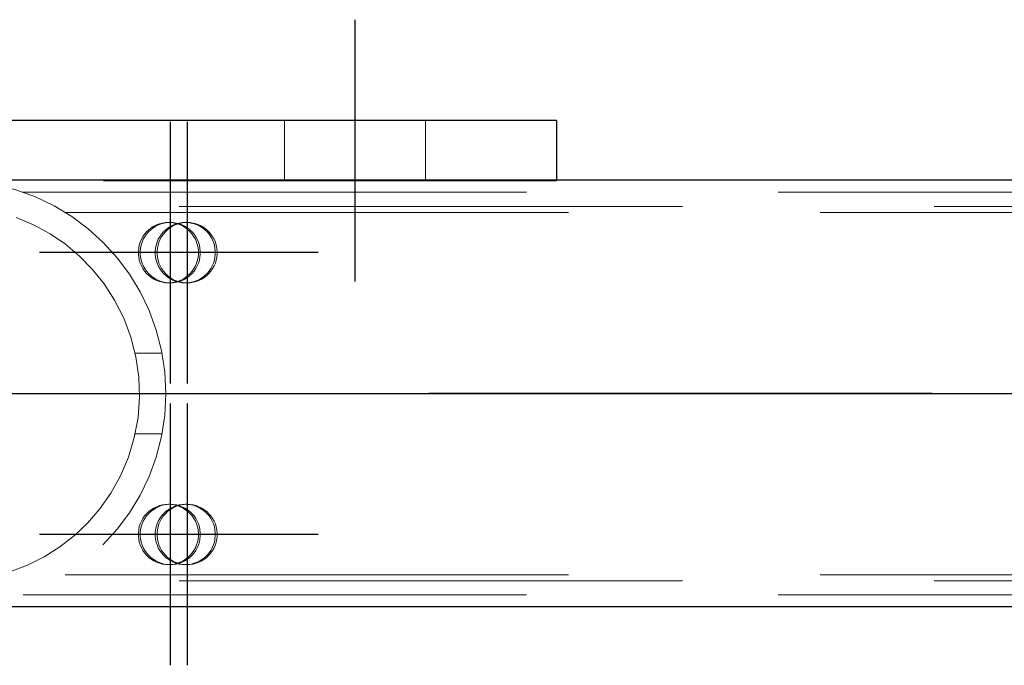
# Model space of a CAD drawing. Header units: millimetres. Extents: x -851 to 2, y 9346 to 10016.
# Tile 429 of 505: x -284.16 to -279.27, y 9579.48 to 9582.69. Entities that reach past the tile are written whole.
import ezdxf

# ---------------------------------------------------------------- set-up
doc = ezdxf.new("R2010")
doc.units = ezdxf.units.MM
doc.header["$LTSCALE"] = 10
doc.linetypes.add('HIDDEN', pattern=[0.375, 0.25, -0.125])
doc.linetypes.add('MITTE', pattern=[2, 1.25, -0.25, 0.25, -0.25])
for name, color, linetype, lineweight in [('PS_Hidden', 2, 'HIDDEN', 9), ('PS_Shape', 161, 'Continuous', 30), ('PS_SOLID', 7, 'Continuous', 30)]:
    doc.layers.add(name, color=color, linetype=linetype, lineweight=lineweight)
doc.layers.add('PS_Mid', color=5, linetype='MITTE')

# ---------------------------------------------------------------- blocks, each defined once
blk = doc.blocks.new('*X865')
at = {"layer": 'PS_Hidden', "color": 2, "linetype": 'HIDDEN'}
for p, q in [((-282.8424, 9582.1856), (-282.8424, 9581.8856)), ((-282.1424, 9582.1856), (-282.1424, 9581.8856)), ((-287.4924, 9581.8856), (-281.4924, 9581.8856)), ((-281.4924, 9581.8884), (-281.4924, 9581.8856)), ((-284.1408, 9581.8284), (-274.7924, 9581.8284)), ((-187.1157, 9581.7584), (-423.9557, 9581.7584)), ((-283.9324, 9581.7284), (-274.7924, 9581.7284)), ((-284.0889, 9581.6663), (-284.1752, 9581.7026)), ((-284.0072, 9581.6217), (-284.0889, 9581.6663)), ((-283.5047, 9581.6515), (-283.4919, 9581.6595)), ((-283.4826, 9581.6595), (-283.4954, 9581.6515)), ((-283.4919, 9581.6595), (-283.4783, 9581.6662)), ((-283.469, 9581.6662), (-283.4826, 9581.6595)), ((-283.4783, 9581.6662), (-283.4641, 9581.6715)), ((-283.4548, 9581.6715), (-283.469, 9581.6662)), ((-283.4641, 9581.6715), (-283.4495, 9581.6753)), ((-283.4402, 9581.6753), (-283.4548, 9581.6715)), ((-283.4495, 9581.6753), (-283.4345, 9581.6776)), ((-283.4252, 9581.6776), (-283.4402, 9581.6753)), ((-283.4345, 9581.6776), (-283.4194, 9581.6784)), ((-283.4101, 9581.6784), (-283.4252, 9581.6776)), ((-283.421, 9581.6515), (-283.4081, 9581.6595)), ((-283.4194, 9581.6784), (-283.4043, 9581.6776)), ((-283.4194, 9581.6784), (-283.4101, 9581.6784)), ((-283.3988, 9581.6595), (-283.4117, 9581.6515)), ((-283.395, 9581.6776), (-283.4101, 9581.6784)), ((-283.4081, 9581.6595), (-283.3946, 9581.6662)), ((-283.4043, 9581.6776), (-283.3894, 9581.6753)), ((-283.3853, 9581.6662), (-283.3988, 9581.6595)), ((-283.38, 9581.6753), (-283.395, 9581.6776)), ((-283.3946, 9581.6662), (-283.3804, 9581.6715)), ((-283.3894, 9581.6753), (-283.3747, 9581.6715)), ((-283.3711, 9581.6715), (-283.3853, 9581.6662)), ((-283.3804, 9581.6715), (-283.3657, 9581.6753)), ((-283.3654, 9581.6715), (-283.38, 9581.6753)), ((-283.3747, 9581.6715), (-283.3605, 9581.6662)), ((-283.3564, 9581.6753), (-283.3711, 9581.6715)), ((-283.3657, 9581.6753), (-283.3508, 9581.6776)), ((-283.3512, 9581.6662), (-283.3654, 9581.6715)), ((-283.3605, 9581.6662), (-283.3469, 9581.6595)), ((-283.3415, 9581.6776), (-283.3564, 9581.6753)), ((-283.3376, 9581.6595), (-283.3512, 9581.6662)), ((-283.3508, 9581.6776), (-283.3357, 9581.6784)), ((-283.3469, 9581.6595), (-283.3341, 9581.6515)), ((-283.3264, 9581.6784), (-283.3415, 9581.6776)), ((-283.3248, 9581.6515), (-283.3376, 9581.6595)), ((-283.3357, 9581.6784), (-283.3206, 9581.6776)), ((-283.3357, 9581.6784), (-283.3264, 9581.6784)), ((-283.3113, 9581.6776), (-283.3264, 9581.6784)), ((-283.3206, 9581.6776), (-283.3056, 9581.6753)), ((-283.2963, 9581.6753), (-283.3113, 9581.6776)), ((-283.3056, 9581.6753), (-283.291, 9581.6715)), ((-283.2817, 9581.6715), (-283.2963, 9581.6753)), ((-283.291, 9581.6715), (-283.2768, 9581.6662)), ((-283.2675, 9581.6662), (-283.2817, 9581.6715)), ((-283.2768, 9581.6662), (-283.2632, 9581.6595)), ((-283.2539, 9581.6595), (-283.2675, 9581.6662)), ((-283.2632, 9581.6595), (-283.2504, 9581.6515)), ((-283.241, 9581.6515), (-283.2539, 9581.6595)), ((-283.9311, 9581.5698), (-284.0072, 9581.6217)), ((-283.5535, 9581.5945), (-283.5462, 9581.6077)), ((-283.5462, 9581.6077), (-283.5375, 9581.6202)), ((-283.5369, 9581.6077), (-283.5442, 9581.5945)), ((-283.5375, 9581.6202), (-283.5277, 9581.6317)), ((-283.5282, 9581.6202), (-283.5369, 9581.6077)), ((-283.5184, 9581.6317), (-283.5282, 9581.6202)), ((-283.5277, 9581.6317), (-283.5167, 9581.6422)), ((-283.5074, 9581.6422), (-283.5184, 9581.6317)), ((-283.5167, 9581.6422), (-283.5047, 9581.6515)), ((-283.4954, 9581.6515), (-283.5074, 9581.6422)), ((-283.4698, 9581.5945), (-283.4624, 9581.6077)), ((-283.4624, 9581.6077), (-283.4538, 9581.6202)), ((-283.4531, 9581.6077), (-283.4605, 9581.5945)), ((-283.4538, 9581.6202), (-283.4439, 9581.6317)), ((-283.4445, 9581.6202), (-283.4531, 9581.6077)), ((-283.4346, 9581.6317), (-283.4445, 9581.6202)), ((-283.4439, 9581.6317), (-283.433, 9581.6422)), ((-283.4236, 9581.6422), (-283.4346, 9581.6317)), ((-283.433, 9581.6422), (-283.421, 9581.6515)), ((-283.4117, 9581.6515), (-283.4236, 9581.6422)), ((-283.3341, 9581.6515), (-283.3221, 9581.6422)), ((-283.3128, 9581.6422), (-283.3248, 9581.6515)), ((-283.3221, 9581.6422), (-283.3112, 9581.6317)), ((-283.3019, 9581.6317), (-283.3128, 9581.6422)), ((-283.3112, 9581.6317), (-283.3013, 9581.6202)), ((-283.292, 9581.6202), (-283.3019, 9581.6317)), ((-283.3013, 9581.6202), (-283.2927, 9581.6077)), ((-283.2927, 9581.6077), (-283.2853, 9581.5945)), ((-283.2834, 9581.6077), (-283.292, 9581.6202)), ((-283.276, 9581.5945), (-283.2834, 9581.6077)), ((-283.2504, 9581.6515), (-283.2384, 9581.6422)), ((-283.2291, 9581.6422), (-283.241, 9581.6515)), ((-283.2384, 9581.6422), (-283.2274, 9581.6317)), ((-283.2181, 9581.6317), (-283.2291, 9581.6422)), ((-283.2274, 9581.6317), (-283.2176, 9581.6202)), ((-283.2083, 9581.6202), (-283.2181, 9581.6317)), ((-283.2176, 9581.6202), (-283.2089, 9581.6077)), ((-283.2089, 9581.6077), (-283.2016, 9581.5945)), ((-283.1996, 9581.6077), (-283.2083, 9581.6202)), ((-283.1923, 9581.5945), (-283.1996, 9581.6077)), ((-283.8614, 9581.5116), (-283.9311, 9581.5698)), ((-283.567, 9581.5511), (-283.564, 9581.566)), ((-283.564, 9581.566), (-283.5595, 9581.5805)), ((-283.5595, 9581.5805), (-283.5535, 9581.5945)), ((-283.5547, 9581.566), (-283.5577, 9581.5511)), ((-283.5502, 9581.5805), (-283.5547, 9581.566)), ((-283.5442, 9581.5945), (-283.5502, 9581.5805)), ((-283.4833, 9581.5511), (-283.4803, 9581.566)), ((-283.4803, 9581.566), (-283.4757, 9581.5805)), ((-283.4757, 9581.5805), (-283.4698, 9581.5945)), ((-283.4709, 9581.566), (-283.474, 9581.5511)), ((-283.4664, 9581.5805), (-283.4709, 9581.566)), ((-283.4605, 9581.5945), (-283.4664, 9581.5805)), ((-283.2853, 9581.5945), (-283.2794, 9581.5805)), ((-283.2794, 9581.5805), (-283.2748, 9581.566)), ((-283.2701, 9581.5805), (-283.276, 9581.5945)), ((-283.2748, 9581.566), (-283.2718, 9581.5511)), ((-283.2655, 9581.566), (-283.2701, 9581.5805)), ((-283.2625, 9581.5511), (-283.2655, 9581.566)), ((-283.2016, 9581.5945), (-283.1956, 9581.5805)), ((-283.1956, 9581.5805), (-283.1911, 9581.566)), ((-283.1863, 9581.5805), (-283.1923, 9581.5945)), ((-283.1911, 9581.566), (-283.188, 9581.5511)), ((-283.1818, 9581.566), (-283.1863, 9581.5805)), ((-283.1787, 9581.5511), (-283.1818, 9581.566)), ((-283.7981, 9581.447), (-283.8614, 9581.5116)), ((-283.5686, 9581.536), (-283.567, 9581.5511)), ((-283.5686, 9581.5208), (-283.5686, 9581.536)), ((-283.567, 9581.5057), (-283.5686, 9581.5208)), ((-283.5577, 9581.5511), (-283.5593, 9581.536)), ((-283.5593, 9581.536), (-283.5593, 9581.5208)), ((-283.5593, 9581.5208), (-283.5577, 9581.5057)), ((-283.4848, 9581.536), (-283.4833, 9581.5511)), ((-283.4848, 9581.5208), (-283.4848, 9581.536)), ((-283.4833, 9581.5057), (-283.4848, 9581.5208)), ((-283.474, 9581.5511), (-283.4755, 9581.536)), ((-283.4755, 9581.536), (-283.4755, 9581.5208)), ((-283.4755, 9581.5208), (-283.474, 9581.5057)), ((-283.2718, 9581.5511), (-283.2703, 9581.536)), ((-283.2703, 9581.5208), (-283.2718, 9581.5057)), ((-283.2703, 9581.536), (-283.2703, 9581.5208)), ((-283.261, 9581.536), (-283.2625, 9581.5511)), ((-283.2625, 9581.5057), (-283.261, 9581.5208)), ((-283.261, 9581.5208), (-283.261, 9581.536)), ((-283.188, 9581.5511), (-283.1865, 9581.536)), ((-283.1865, 9581.5208), (-283.188, 9581.5057)), ((-283.1865, 9581.536), (-283.1865, 9581.5208)), ((-283.1772, 9581.536), (-283.1787, 9581.5511)), ((-283.1787, 9581.5057), (-283.1772, 9581.5208)), ((-283.1772, 9581.5208), (-283.1772, 9581.536)), ((-283.564, 9581.4908), (-283.567, 9581.5057)), ((-283.5595, 9581.4763), (-283.564, 9581.4908)), ((-283.5535, 9581.4623), (-283.5595, 9581.4763)), ((-283.5577, 9581.5057), (-283.5547, 9581.4908)), ((-283.5547, 9581.4908), (-283.5502, 9581.4763)), ((-283.5462, 9581.4491), (-283.5535, 9581.4623)), ((-283.5502, 9581.4763), (-283.5442, 9581.4623)), ((-283.5442, 9581.4623), (-283.5369, 9581.4491)), ((-283.4803, 9581.4908), (-283.4833, 9581.5057)), ((-283.4757, 9581.4763), (-283.4803, 9581.4908)), ((-283.4698, 9581.4623), (-283.4757, 9581.4763)), ((-283.474, 9581.5057), (-283.4709, 9581.4908)), ((-283.4709, 9581.4908), (-283.4664, 9581.4763)), ((-283.4624, 9581.4491), (-283.4698, 9581.4623)), ((-283.4664, 9581.4763), (-283.4605, 9581.4623)), ((-283.4605, 9581.4623), (-283.4531, 9581.4491)), ((-283.2853, 9581.4623), (-283.2927, 9581.4491)), ((-283.2794, 9581.4763), (-283.2853, 9581.4623)), ((-283.2834, 9581.4491), (-283.276, 9581.4623)), ((-283.2748, 9581.4908), (-283.2794, 9581.4763)), ((-283.276, 9581.4623), (-283.2701, 9581.4763)), ((-283.2718, 9581.5057), (-283.2748, 9581.4908)), ((-283.2701, 9581.4763), (-283.2655, 9581.4908)), ((-283.2655, 9581.4908), (-283.2625, 9581.5057)), ((-283.2016, 9581.4623), (-283.2089, 9581.4491)), ((-283.1956, 9581.4763), (-283.2016, 9581.4623)), ((-283.1996, 9581.4491), (-283.1923, 9581.4623)), ((-283.1911, 9581.4908), (-283.1956, 9581.4763)), ((-283.1923, 9581.4623), (-283.1863, 9581.4763)), ((-283.188, 9581.5057), (-283.1911, 9581.4908)), ((-283.1863, 9581.4763), (-283.1818, 9581.4908)), ((-283.1818, 9581.4908), (-283.1787, 9581.5057)), ((-283.7392, 9581.3736), (-283.7981, 9581.447)), ((-283.5375, 9581.4366), (-283.5462, 9581.4491)), ((-283.5277, 9581.4251), (-283.5375, 9581.4366)), ((-283.5369, 9581.4491), (-283.5282, 9581.4366)), ((-283.5282, 9581.4366), (-283.5184, 9581.4251)), ((-283.5167, 9581.4146), (-283.5277, 9581.4251)), ((-283.5184, 9581.4251), (-283.5074, 9581.4146)), ((-283.5047, 9581.4053), (-283.5167, 9581.4146)), ((-283.5074, 9581.4146), (-283.4954, 9581.4053)), ((-283.4538, 9581.4366), (-283.4624, 9581.4491)), ((-283.4439, 9581.4251), (-283.4538, 9581.4366)), ((-283.4531, 9581.4491), (-283.4445, 9581.4366)), ((-283.4445, 9581.4366), (-283.4346, 9581.4251)), ((-283.433, 9581.4146), (-283.4439, 9581.4251)), ((-283.4346, 9581.4251), (-283.4236, 9581.4146)), ((-283.421, 9581.4053), (-283.433, 9581.4146)), ((-283.4236, 9581.4146), (-283.4117, 9581.4053)), ((-283.3221, 9581.4146), (-283.3341, 9581.4053)), ((-283.3248, 9581.4053), (-283.3128, 9581.4146)), ((-283.3112, 9581.4251), (-283.3221, 9581.4146)), ((-283.3128, 9581.4146), (-283.3019, 9581.4251)), ((-283.3013, 9581.4366), (-283.3112, 9581.4251)), ((-283.3019, 9581.4251), (-283.292, 9581.4366)), ((-283.2927, 9581.4491), (-283.3013, 9581.4366)), ((-283.292, 9581.4366), (-283.2834, 9581.4491)), ((-283.2384, 9581.4146), (-283.2504, 9581.4053)), ((-283.241, 9581.4053), (-283.2291, 9581.4146)), ((-283.2274, 9581.4251), (-283.2384, 9581.4146)), ((-283.2291, 9581.4146), (-283.2181, 9581.4251)), ((-283.2176, 9581.4366), (-283.2274, 9581.4251)), ((-283.2181, 9581.4251), (-283.2083, 9581.4366)), ((-283.2089, 9581.4491), (-283.2176, 9581.4366)), ((-283.2083, 9581.4366), (-283.1996, 9581.4491)), ((-283.6864, 9581.2921), (-283.7392, 9581.3736)), ((-283.4919, 9581.3972), (-283.5047, 9581.4053)), ((-283.4954, 9581.4053), (-283.4826, 9581.3972)), ((-283.4783, 9581.3906), (-283.4919, 9581.3972)), ((-283.4826, 9581.3972), (-283.469, 9581.3906)), ((-283.4641, 9581.3853), (-283.4783, 9581.3906)), ((-283.469, 9581.3906), (-283.4548, 9581.3853)), ((-283.4495, 9581.3815), (-283.4641, 9581.3853)), ((-283.4548, 9581.3853), (-283.4402, 9581.3815)), ((-283.4345, 9581.3792), (-283.4495, 9581.3815)), ((-283.4402, 9581.3815), (-283.4252, 9581.3792)), ((-283.4194, 9581.3784), (-283.4345, 9581.3792)), ((-283.4252, 9581.3792), (-283.4101, 9581.3784)), ((-283.4081, 9581.3972), (-283.421, 9581.4053)), ((-283.4043, 9581.3792), (-283.4194, 9581.3784)), ((-283.4194, 9581.3784), (-283.4101, 9581.3784)), ((-283.4117, 9581.4053), (-283.3988, 9581.3972)), ((-283.4101, 9581.3784), (-283.395, 9581.3792)), ((-283.3946, 9581.3906), (-283.4081, 9581.3972)), ((-283.3894, 9581.3815), (-283.4043, 9581.3792)), ((-283.3988, 9581.3972), (-283.3853, 9581.3906)), ((-283.395, 9581.3792), (-283.38, 9581.3815)), ((-283.3804, 9581.3853), (-283.3946, 9581.3906)), ((-283.3747, 9581.3853), (-283.3894, 9581.3815)), ((-283.3853, 9581.3906), (-283.3711, 9581.3853)), ((-283.3657, 9581.3815), (-283.3804, 9581.3853)), ((-283.38, 9581.3815), (-283.3654, 9581.3853)), ((-283.3605, 9581.3906), (-283.3747, 9581.3853)), ((-283.3711, 9581.3853), (-283.3564, 9581.3815)), ((-283.3508, 9581.3792), (-283.3657, 9581.3815)), ((-283.3654, 9581.3853), (-283.3512, 9581.3906)), ((-283.3469, 9581.3972), (-283.3605, 9581.3906)), ((-283.3564, 9581.3815), (-283.3415, 9581.3792)), ((-283.3512, 9581.3906), (-283.3376, 9581.3972)), ((-283.3357, 9581.3784), (-283.3508, 9581.3792)), ((-283.3341, 9581.4053), (-283.3469, 9581.3972)), ((-283.3415, 9581.3792), (-283.3264, 9581.3784)), ((-283.3376, 9581.3972), (-283.3248, 9581.4053)), ((-283.3206, 9581.3792), (-283.3357, 9581.3784)), ((-283.3357, 9581.3784), (-283.3264, 9581.3784)), ((-283.3264, 9581.3784), (-283.3113, 9581.3792)), ((-283.3056, 9581.3815), (-283.3206, 9581.3792)), ((-283.3113, 9581.3792), (-283.2963, 9581.3815)), ((-283.291, 9581.3853), (-283.3056, 9581.3815)), ((-283.2963, 9581.3815), (-283.2817, 9581.3853)), ((-283.2768, 9581.3906), (-283.291, 9581.3853)), ((-283.2817, 9581.3853), (-283.2675, 9581.3906)), ((-283.2632, 9581.3972), (-283.2768, 9581.3906)), ((-283.2675, 9581.3906), (-283.2539, 9581.3972)), ((-283.2504, 9581.4053), (-283.2632, 9581.3972)), ((-283.2539, 9581.3972), (-283.241, 9581.4053)), ((-283.6415, 9581.2036), (-283.6864, 9581.2921)), ((-283.606, 9581.1093), (-283.6415, 9581.2036)), ((-283.5808, 9581.0109), (-283.606, 9581.1093)), ((-283.4514, 9581.0284), (-283.5842, 9581.0284)), ((-283.5662, 9580.9105), (-283.5808, 9581.0109)), ((-283.5626, 9580.8102), (-283.5662, 9580.9105)), ((-283.5702, 9580.7097), (-283.5626, 9580.8102)), ((-283.5887, 9580.6098), (-283.5702, 9580.7097)), ((-283.4514, 9580.6284), (-283.5842, 9580.6284)), ((-283.6177, 9580.5126), (-283.5887, 9580.6098)), ((-283.6568, 9580.4202), (-283.6177, 9580.5126)), ((-283.7048, 9580.3342), (-283.6568, 9580.4202)), ((-283.76, 9580.2555), (-283.7048, 9580.3342)), ((-283.8207, 9580.1853), (-283.76, 9580.2555)), ((-283.5277, 9580.2317), (-283.5167, 9580.2422)), ((-283.5074, 9580.2422), (-283.5184, 9580.2317)), ((-283.5167, 9580.2422), (-283.5047, 9580.2515)), ((-283.4954, 9580.2515), (-283.5074, 9580.2422)), ((-283.5047, 9580.2515), (-283.4919, 9580.2595)), ((-283.4826, 9580.2595), (-283.4954, 9580.2515)), ((-283.4919, 9580.2595), (-283.4783, 9580.2662)), ((-283.469, 9580.2662), (-283.4826, 9580.2595)), ((-283.4783, 9580.2662), (-283.4641, 9580.2715)), ((-283.4548, 9580.2715), (-283.469, 9580.2662)), ((-283.4641, 9580.2715), (-283.4495, 9580.2753)), ((-283.4402, 9580.2753), (-283.4548, 9580.2715)), ((-283.4495, 9580.2753), (-283.4345, 9580.2776)), ((-283.4439, 9580.2317), (-283.433, 9580.2422)), ((-283.4252, 9580.2776), (-283.4402, 9580.2753)), ((-283.4236, 9580.2422), (-283.4346, 9580.2317)), ((-283.4345, 9580.2776), (-283.4194, 9580.2784)), ((-283.433, 9580.2422), (-283.421, 9580.2515)), ((-283.4101, 9580.2784), (-283.4252, 9580.2776)), ((-283.4117, 9580.2515), (-283.4236, 9580.2422)), ((-283.421, 9580.2515), (-283.4081, 9580.2595)), ((-283.4194, 9580.2784), (-283.4043, 9580.2776)), ((-283.4194, 9580.2784), (-283.4101, 9580.2784)), ((-283.3988, 9580.2595), (-283.4117, 9580.2515)), ((-283.395, 9580.2776), (-283.4101, 9580.2784)), ((-283.4081, 9580.2595), (-283.3946, 9580.2662)), ((-283.4043, 9580.2776), (-283.3894, 9580.2753)), ((-283.3853, 9580.2662), (-283.3988, 9580.2595)), ((-283.38, 9580.2753), (-283.395, 9580.2776)), ((-283.3946, 9580.2662), (-283.3804, 9580.2715)), ((-283.3894, 9580.2753), (-283.3747, 9580.2715)), ((-283.3711, 9580.2715), (-283.3853, 9580.2662)), ((-283.3804, 9580.2715), (-283.3657, 9580.2753)), ((-283.3654, 9580.2715), (-283.38, 9580.2753)), ((-283.3747, 9580.2715), (-283.3605, 9580.2662)), ((-283.3564, 9580.2753), (-283.3711, 9580.2715)), ((-283.3657, 9580.2753), (-283.3508, 9580.2776)), ((-283.3512, 9580.2662), (-283.3654, 9580.2715)), ((-283.3605, 9580.2662), (-283.3469, 9580.2595)), ((-283.3415, 9580.2776), (-283.3564, 9580.2753)), ((-283.3376, 9580.2595), (-283.3512, 9580.2662)), ((-283.3508, 9580.2776), (-283.3357, 9580.2784)), ((-283.3469, 9580.2595), (-283.3341, 9580.2515)), ((-283.3264, 9580.2784), (-283.3415, 9580.2776)), ((-283.3248, 9580.2515), (-283.3376, 9580.2595)), ((-283.3357, 9580.2784), (-283.3206, 9580.2776)), ((-283.3357, 9580.2784), (-283.3264, 9580.2784)), ((-283.3341, 9580.2515), (-283.3221, 9580.2422)), ((-283.3113, 9580.2776), (-283.3264, 9580.2784)), ((-283.3128, 9580.2422), (-283.3248, 9580.2515)), ((-283.3221, 9580.2422), (-283.3112, 9580.2317)), ((-283.3206, 9580.2776), (-283.3056, 9580.2753)), ((-283.3019, 9580.2317), (-283.3128, 9580.2422)), ((-283.2963, 9580.2753), (-283.3113, 9580.2776)), ((-283.3056, 9580.2753), (-283.291, 9580.2715)), ((-283.2817, 9580.2715), (-283.2963, 9580.2753)), ((-283.291, 9580.2715), (-283.2768, 9580.2662)), ((-283.2675, 9580.2662), (-283.2817, 9580.2715)), ((-283.2768, 9580.2662), (-283.2632, 9580.2595)), ((-283.2539, 9580.2595), (-283.2675, 9580.2662)), ((-283.2632, 9580.2595), (-283.2504, 9580.2515)), ((-283.241, 9580.2515), (-283.2539, 9580.2595)), ((-283.2504, 9580.2515), (-283.2384, 9580.2422)), ((-283.2291, 9580.2422), (-283.241, 9580.2515)), ((-283.2384, 9580.2422), (-283.2274, 9580.2317)), ((-283.2181, 9580.2317), (-283.2291, 9580.2422)), ((-283.5595, 9580.1805), (-283.5535, 9580.1945)), ((-283.5535, 9580.1945), (-283.5462, 9580.2077)), ((-283.5442, 9580.1945), (-283.5502, 9580.1805)), ((-283.5462, 9580.2077), (-283.5375, 9580.2202)), ((-283.5369, 9580.2077), (-283.5442, 9580.1945)), ((-283.5375, 9580.2202), (-283.5277, 9580.2317)), ((-283.5282, 9580.2202), (-283.5369, 9580.2077)), ((-283.5184, 9580.2317), (-283.5282, 9580.2202)), ((-283.4757, 9580.1805), (-283.4698, 9580.1945)), ((-283.4698, 9580.1945), (-283.4624, 9580.2077)), ((-283.4605, 9580.1945), (-283.4664, 9580.1805)), ((-283.4624, 9580.2077), (-283.4538, 9580.2202)), ((-283.4531, 9580.2077), (-283.4605, 9580.1945)), ((-283.4538, 9580.2202), (-283.4439, 9580.2317)), ((-283.4445, 9580.2202), (-283.4531, 9580.2077)), ((-283.4346, 9580.2317), (-283.4445, 9580.2202)), ((-283.3112, 9580.2317), (-283.3013, 9580.2202)), ((-283.292, 9580.2202), (-283.3019, 9580.2317)), ((-283.3013, 9580.2202), (-283.2927, 9580.2077)), ((-283.2927, 9580.2077), (-283.2853, 9580.1945)), ((-283.2834, 9580.2077), (-283.292, 9580.2202)), ((-283.2853, 9580.1945), (-283.2794, 9580.1805)), ((-283.276, 9580.1945), (-283.2834, 9580.2077)), ((-283.2701, 9580.1805), (-283.276, 9580.1945)), ((-283.2274, 9580.2317), (-283.2176, 9580.2202)), ((-283.2083, 9580.2202), (-283.2181, 9580.2317)), ((-283.2176, 9580.2202), (-283.2089, 9580.2077)), ((-283.2089, 9580.2077), (-283.2016, 9580.1945)), ((-283.1996, 9580.2077), (-283.2083, 9580.2202)), ((-283.2016, 9580.1945), (-283.1956, 9580.1805)), ((-283.1923, 9580.1945), (-283.1996, 9580.2077)), ((-283.1863, 9580.1805), (-283.1923, 9580.1945)), ((-283.886, 9580.1234), (-283.8207, 9580.1853)), ((-283.5686, 9580.136), (-283.567, 9580.1511)), ((-283.567, 9580.1511), (-283.564, 9580.166)), ((-283.564, 9580.166), (-283.5595, 9580.1805)), ((-283.5577, 9580.1511), (-283.5593, 9580.136)), ((-283.5547, 9580.166), (-283.5577, 9580.1511)), ((-283.5502, 9580.1805), (-283.5547, 9580.166)), ((-283.4848, 9580.136), (-283.4833, 9580.1511)), ((-283.4833, 9580.1511), (-283.4803, 9580.166)), ((-283.4803, 9580.166), (-283.4757, 9580.1805)), ((-283.474, 9580.1511), (-283.4755, 9580.136)), ((-283.4709, 9580.166), (-283.474, 9580.1511)), ((-283.4664, 9580.1805), (-283.4709, 9580.166)), ((-283.2794, 9580.1805), (-283.2748, 9580.166)), ((-283.2748, 9580.166), (-283.2718, 9580.1511)), ((-283.2718, 9580.1511), (-283.2703, 9580.136)), ((-283.2655, 9580.166), (-283.2701, 9580.1805)), ((-283.2625, 9580.1511), (-283.2655, 9580.166)), ((-283.261, 9580.136), (-283.2625, 9580.1511)), ((-283.1956, 9580.1805), (-283.1911, 9580.166)), ((-283.1911, 9580.166), (-283.188, 9580.1511)), ((-283.188, 9580.1511), (-283.1865, 9580.136)), ((-283.1818, 9580.166), (-283.1863, 9580.1805)), ((-283.1787, 9580.1511), (-283.1818, 9580.166)), ((-283.1772, 9580.136), (-283.1787, 9580.1511)), ((-283.9581, 9580.0674), (-283.886, 9580.1234)), ((-283.5686, 9580.1208), (-283.5686, 9580.136)), ((-283.567, 9580.1057), (-283.5686, 9580.1208)), ((-283.564, 9580.0908), (-283.567, 9580.1057)), ((-283.5595, 9580.0763), (-283.564, 9580.0908)), ((-283.5593, 9580.136), (-283.5593, 9580.1208)), ((-283.5593, 9580.1208), (-283.5577, 9580.1057)), ((-283.5577, 9580.1057), (-283.5547, 9580.0908)), ((-283.5547, 9580.0908), (-283.5502, 9580.0763)), ((-283.4848, 9580.1208), (-283.4848, 9580.136)), ((-283.4833, 9580.1057), (-283.4848, 9580.1208)), ((-283.4803, 9580.0908), (-283.4833, 9580.1057)), ((-283.4757, 9580.0763), (-283.4803, 9580.0908)), ((-283.4755, 9580.136), (-283.4755, 9580.1208)), ((-283.4755, 9580.1208), (-283.474, 9580.1057)), ((-283.474, 9580.1057), (-283.4709, 9580.0908)), ((-283.4709, 9580.0908), (-283.4664, 9580.0763)), ((-283.2748, 9580.0908), (-283.2794, 9580.0763)), ((-283.2718, 9580.1057), (-283.2748, 9580.0908)), ((-283.2703, 9580.1208), (-283.2718, 9580.1057)), ((-283.2703, 9580.136), (-283.2703, 9580.1208)), ((-283.2701, 9580.0763), (-283.2655, 9580.0908)), ((-283.2655, 9580.0908), (-283.2625, 9580.1057)), ((-283.2625, 9580.1057), (-283.261, 9580.1208)), ((-283.261, 9580.1208), (-283.261, 9580.136)), ((-283.1911, 9580.0908), (-283.1956, 9580.0763)), ((-283.188, 9580.1057), (-283.1911, 9580.0908)), ((-283.1865, 9580.1208), (-283.188, 9580.1057)), ((-283.1865, 9580.136), (-283.1865, 9580.1208)), ((-283.1863, 9580.0763), (-283.1818, 9580.0908)), ((-283.1818, 9580.0908), (-283.1787, 9580.1057)), ((-283.1787, 9580.1057), (-283.1772, 9580.1208)), ((-283.1772, 9580.1208), (-283.1772, 9580.136)), ((-284.0364, 9580.018), (-283.9581, 9580.0674)), ((-283.5535, 9580.0623), (-283.5595, 9580.0763)), ((-283.5462, 9580.0491), (-283.5535, 9580.0623)), ((-283.5502, 9580.0763), (-283.5442, 9580.0623)), ((-283.5375, 9580.0366), (-283.5462, 9580.0491)), ((-283.5442, 9580.0623), (-283.5369, 9580.0491)), ((-283.5369, 9580.0491), (-283.5282, 9580.0366)), ((-283.4698, 9580.0623), (-283.4757, 9580.0763)), ((-283.4624, 9580.0491), (-283.4698, 9580.0623)), ((-283.4664, 9580.0763), (-283.4605, 9580.0623)), ((-283.4538, 9580.0366), (-283.4624, 9580.0491)), ((-283.4605, 9580.0623), (-283.4531, 9580.0491)), ((-283.4531, 9580.0491), (-283.4445, 9580.0366)), ((-283.2927, 9580.0491), (-283.3013, 9580.0366)), ((-283.2853, 9580.0623), (-283.2927, 9580.0491)), ((-283.292, 9580.0366), (-283.2834, 9580.0491)), ((-283.2794, 9580.0763), (-283.2853, 9580.0623)), ((-283.2834, 9580.0491), (-283.276, 9580.0623)), ((-283.276, 9580.0623), (-283.2701, 9580.0763)), ((-283.2089, 9580.0491), (-283.2176, 9580.0366)), ((-283.2016, 9580.0623), (-283.2089, 9580.0491)), ((-283.2083, 9580.0366), (-283.1996, 9580.0491)), ((-283.1956, 9580.0763), (-283.2016, 9580.0623)), ((-283.1996, 9580.0491), (-283.1923, 9580.0623)), ((-283.1923, 9580.0623), (-283.1863, 9580.0763)), ((-284.1198, 9579.9763), (-284.0364, 9580.018)), ((-283.5277, 9580.0251), (-283.5375, 9580.0366)), ((-283.5282, 9580.0366), (-283.5184, 9580.0251)), ((-283.5167, 9580.0146), (-283.5277, 9580.0251)), ((-283.5184, 9580.0251), (-283.5074, 9580.0146)), ((-283.5047, 9580.0053), (-283.5167, 9580.0146)), ((-283.5074, 9580.0146), (-283.4954, 9580.0053)), ((-283.4919, 9579.9972), (-283.5047, 9580.0053)), ((-283.4954, 9580.0053), (-283.4826, 9579.9972)), ((-283.4783, 9579.9906), (-283.4919, 9579.9972)), ((-283.4826, 9579.9972), (-283.469, 9579.9906)), ((-283.4439, 9580.0251), (-283.4538, 9580.0366)), ((-283.4445, 9580.0366), (-283.4346, 9580.0251)), ((-283.433, 9580.0146), (-283.4439, 9580.0251)), ((-283.4346, 9580.0251), (-283.4236, 9580.0146)), ((-283.421, 9580.0053), (-283.433, 9580.0146)), ((-283.4236, 9580.0146), (-283.4117, 9580.0053)), ((-283.4081, 9579.9972), (-283.421, 9580.0053)), ((-283.4117, 9580.0053), (-283.3988, 9579.9972)), ((-283.3946, 9579.9906), (-283.4081, 9579.9972)), ((-283.3988, 9579.9972), (-283.3853, 9579.9906)), ((-283.3469, 9579.9972), (-283.3605, 9579.9906)), ((-283.3512, 9579.9906), (-283.3376, 9579.9972)), ((-283.3341, 9580.0053), (-283.3469, 9579.9972)), ((-283.3376, 9579.9972), (-283.3248, 9580.0053)), ((-283.3221, 9580.0146), (-283.3341, 9580.0053)), ((-283.3248, 9580.0053), (-283.3128, 9580.0146)), ((-283.3112, 9580.0251), (-283.3221, 9580.0146)), ((-283.3128, 9580.0146), (-283.3019, 9580.0251)), ((-283.3013, 9580.0366), (-283.3112, 9580.0251)), ((-283.3019, 9580.0251), (-283.292, 9580.0366)), ((-283.2632, 9579.9972), (-283.2768, 9579.9906)), ((-283.2675, 9579.9906), (-283.2539, 9579.9972)), ((-283.2504, 9580.0053), (-283.2632, 9579.9972)), ((-283.2539, 9579.9972), (-283.241, 9580.0053)), ((-283.2384, 9580.0146), (-283.2504, 9580.0053)), ((-283.241, 9580.0053), (-283.2291, 9580.0146)), ((-283.2274, 9580.0251), (-283.2384, 9580.0146)), ((-283.2291, 9580.0146), (-283.2181, 9580.0251)), ((-283.2176, 9580.0366), (-283.2274, 9580.0251)), ((-283.2181, 9580.0251), (-283.2083, 9580.0366)), ((-284.2076, 9579.9431), (-284.1198, 9579.9763)), ((-283.4641, 9579.9853), (-283.4783, 9579.9906)), ((-283.469, 9579.9906), (-283.4548, 9579.9853)), ((-283.4495, 9579.9815), (-283.4641, 9579.9853)), ((-283.4548, 9579.9853), (-283.4402, 9579.9815)), ((-283.4345, 9579.9792), (-283.4495, 9579.9815)), ((-283.4402, 9579.9815), (-283.4252, 9579.9792)), ((-283.4194, 9579.9784), (-283.4345, 9579.9792)), ((-283.4252, 9579.9792), (-283.4101, 9579.9784)), ((-283.4043, 9579.9792), (-283.4194, 9579.9784)), ((-283.4194, 9579.9784), (-283.4101, 9579.9784)), ((-283.4101, 9579.9784), (-283.395, 9579.9792)), ((-283.3894, 9579.9815), (-283.4043, 9579.9792)), ((-283.395, 9579.9792), (-283.38, 9579.9815)), ((-283.3804, 9579.9853), (-283.3946, 9579.9906)), ((-283.3747, 9579.9853), (-283.3894, 9579.9815)), ((-283.3853, 9579.9906), (-283.3711, 9579.9853)), ((-283.3657, 9579.9815), (-283.3804, 9579.9853)), ((-283.38, 9579.9815), (-283.3654, 9579.9853)), ((-283.3605, 9579.9906), (-283.3747, 9579.9853)), ((-283.3711, 9579.9853), (-283.3564, 9579.9815)), ((-283.3508, 9579.9792), (-283.3657, 9579.9815)), ((-283.3654, 9579.9853), (-283.3512, 9579.9906)), ((-283.3564, 9579.9815), (-283.3415, 9579.9792)), ((-283.3357, 9579.9784), (-283.3508, 9579.9792)), ((-283.3415, 9579.9792), (-283.3264, 9579.9784)), ((-283.3206, 9579.9792), (-283.3357, 9579.9784)), ((-283.3357, 9579.9784), (-283.3264, 9579.9784)), ((-283.3264, 9579.9784), (-283.3113, 9579.9792)), ((-283.3056, 9579.9815), (-283.3206, 9579.9792)), ((-283.3113, 9579.9792), (-283.2963, 9579.9815)), ((-283.291, 9579.9853), (-283.3056, 9579.9815)), ((-283.2963, 9579.9815), (-283.2817, 9579.9853)), ((-283.2768, 9579.9906), (-283.291, 9579.9853)), ((-283.2817, 9579.9853), (-283.2675, 9579.9906)), ((-187.1157, 9579.8984), (-423.9557, 9579.8984)), ((-283.9324, 9579.9284), (-274.7924, 9579.9284)), ((-284.1408, 9579.8284), (-274.7924, 9579.8284))]:
    blk.add_line(p, q, dxfattribs=at)
at = {"layer": 'PS_Hidden', "extrusion": (0, 0, -1)}
blk.add_arc((284.4924, 9580.8284), 1.06, 90, 270, dxfattribs=at)
at = {"layer": 'PS_Mid', "color": 5, "linetype": 'MITTE'}
for p, q in [((-282.4924, 9581.3856), (-282.4924, 9582.6856)), ((-282.4924, 9581.3856), (-282.4924, 9582.6856)), ((-283.4101, 9582.1784), (-283.4101, 9580.8784)), ((-283.3264, 9582.1784), (-283.3264, 9580.8784)), ((-282.7601, 9581.5284), (-284.0601, 9581.5284)), ((-282.6764, 9581.5284), (-283.9764, 9581.5284)), ((-184.6266, 9580.8284), (-426.4449, 9580.8284)), ((-346.6765, 9580.8284), (-282.3083, 9580.8284)), ((-286.6765, 9580.8284), (-232.3083, 9580.8284)), ((-284.0859, 9580.8284), (-282.9324, 9580.8284)), ((-283.4101, 9580.7784), (-283.4101, 9579.4784)), ((-283.3264, 9580.7784), (-283.3264, 9579.4784)), ((-282.7601, 9580.1284), (-284.0601, 9580.1284)), ((-282.6764, 9580.1284), (-283.9764, 9580.1284))]:
    blk.add_line(p, q, dxfattribs=at)
at = {"layer": 'PS_SOLID', "color": 7, "linetype": 'Continuous'}
for p, q in [((-281.4924, 9582.1856), (-287.4924, 9582.1856)), ((-281.4924, 9582.1856), (-281.4924, 9581.8884)), ((-187.1157, 9581.8884), (-423.9557, 9581.8884)), ((-187.1157, 9579.7684), (-423.9557, 9579.7684))]:
    blk.add_line(p, q, dxfattribs=at)

msp = doc.modelspace()

# ---------------------------------------------------------------- block references
at = {"layer": 'PS_Shape', "color": 31}
msp.add_blockref('*X865', (0, 0), dxfattribs=at)

doc.saveas('drawing.dxf')
